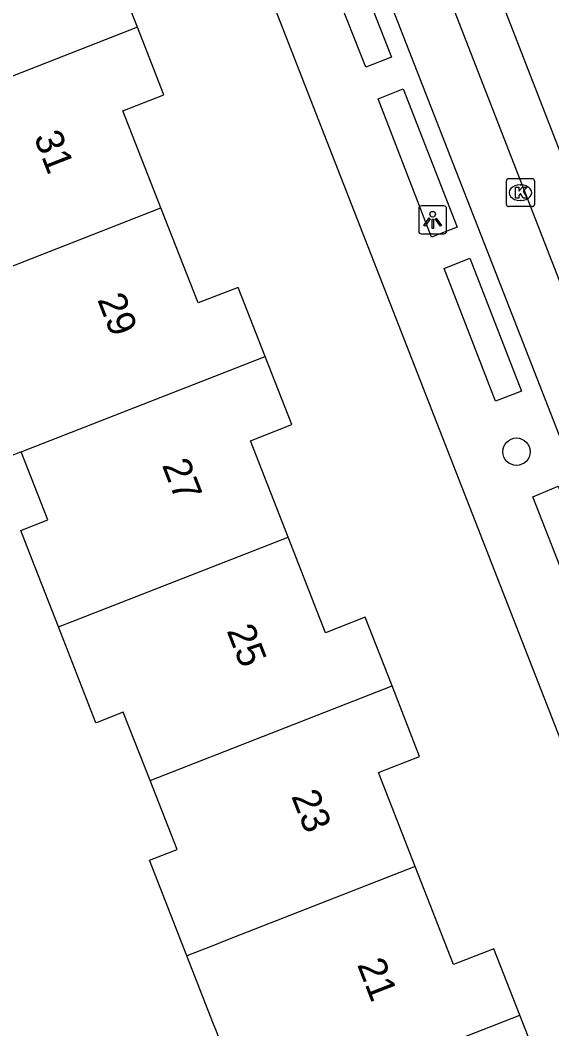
# Model space of a CAD drawing. Extents: x 159689 to 160786, y 387323 to 388339.
# Drawn here: x 160240.43 to 160259.4, y 387604.86 to 387640.86 of the extents above; entities that cross this region are included whole.
import ezdxf

# ---------------------------------------------------------------- set-up
doc = ezdxf.new("R2010")
doc.units = 0
for name, color, linetype in [('IMGEO_Boom', 7, 'Continuous'), ('IMGEO_Kolk', 7, 'Continuous'), ('IMGEO_Lichtpunt', 7, 'Continuous'), ('IMGEO_Pand', 7, 'Continuous'), ('IMGEO_Pand_nummerreeks', 7, 'Continuous'), ('IMGEO_Rijbaan_lokaal_gesloten', 7, 'Continuous'), ('IMGEO_Voetpad_open', 7, 'Continuous')]:
    doc.layers.add(name, color=color, linetype=linetype)

msp = doc.modelspace()

# ---------------------------------------------------------------- linework, layer by layer
at = {"layer": 'IMGEO_Boom'}
msp.add_circle((160258.14, 387625.458), 0.489, dxfattribs=at)
at = {"layer": 'IMGEO_Kolk'}
for p, q in [((160257.78, 387634.278), (160257.78, 387635.13)), ((160257.855, 387635.204), (160258.707, 387635.204)), ((160258.781, 387635.13), (160258.781, 387634.278)), ((160258.268, 387634.984), (160258.293, 387634.984)), ((160258.291, 387634.424), (160258.266, 387634.424)), ((160258.707, 387634.204), (160257.855, 387634.204))]:
    msp.add_line(p, q, dxfattribs=at)
for points in [[(160257.78, 387634.278), (160257.78, 387635.13)], [(160257.855, 387635.204), (160258.707, 387635.204)], [(160258.781, 387635.13), (160258.781, 387634.278)], [(160258.101, 387634.904), (160258.224, 387634.904), (160258.224, 387634.753), (160258.354, 387634.904), (160258.518, 387634.904), (160258.372, 387634.753), (160258.525, 387634.504), (160258.373, 387634.504), (160258.288, 387634.668), (160258.224, 387634.601), (160258.224, 387634.504), (160258.101, 387634.504), (160258.101, 387634.904)], [(160258.707, 387634.204), (160257.855, 387634.204)]]:
    msp.add_lwpolyline(points, dxfattribs=at)
for centre, start, end in [((160257.857, 387635.128), 91.552, 178.448), ((160257.857, 387635.128), 91.552, 178.448), ((160258.705, 387635.128), 1.552, 88.448), ((160258.705, 387635.128), 1.552, 88.448), ((160257.857, 387634.28), 181.552, 268.448), ((160257.857, 387634.28), 181.552, 268.448), ((160258.705, 387634.28), 271.552, 358.448), ((160258.705, 387634.28), 271.552, 358.448)]:
    msp.add_arc(centre, 0.0765, start, end, dxfattribs=at)
for centre, major_axis, ratio, start_param, end_param in [((160258.267, 387634.704), (-0.387, 0.002), 0.722429, 4.712389, 7.853982), ((160258.292, 387634.704), (-0.39, 0.002), 0.717154, 1.570796, 4.712389)]:
    msp.add_ellipse(centre, major_axis=major_axis, ratio=ratio, start_param=start_param, end_param=end_param, dxfattribs=at)
at = {"layer": 'IMGEO_Lichtpunt'}
for p, q in [((160254.651, 387634.135), (160254.651, 387633.328)), ((160254.651, 387634.135), (160254.651, 387633.328)), ((160255.553, 387634.23), (160254.745, 387634.23)), ((160255.553, 387634.23), (160254.745, 387634.23)), ((160255.647, 387633.328), (160255.647, 387634.135)), ((160255.647, 387633.328), (160255.647, 387634.135)), ((160254.745, 387633.234), (160255.553, 387633.234)), ((160254.745, 387633.234), (160255.553, 387633.234))]:
    msp.add_line(p, q, dxfattribs=at)
for points in [[(160255.025, 387633.799), (160255.064, 387633.771), (160254.876, 387633.509), (160254.838, 387633.536), (160255.025, 387633.799)], [(160255.127, 387633.751), (160255.174, 387633.751), (160255.174, 387633.429), (160255.127, 387633.429), (160255.127, 387633.751)], [(160255.237, 387633.771), (160255.275, 387633.798), (160255.462, 387633.536), (160255.423, 387633.508), (160255.237, 387633.771)]]:
    msp.add_lwpolyline(points, dxfattribs=at)
msp.add_circle((160255.15, 387633.933), 0.0994, dxfattribs=at)
for centre, start, end in [((160254.745, 387634.135), 90, 180), ((160254.745, 387634.135), 90, 180), ((160255.553, 387634.135), 0, 90), ((160255.553, 387634.135), 0, 90), ((160254.745, 387633.328), 180, 270), ((160254.745, 387633.328), 180, 270), ((160255.553, 387633.328), 270, 0), ((160255.553, 387633.328), 270, 360)]:
    msp.add_arc(centre, 0.0946, start, end, dxfattribs=at)
at = {"layer": 'IMGEO_Pand'}
for points in [[(160244.615, 387640.604), (160243.657, 387643.052), (160242.174, 387642.472), (160240.763, 387646.08)], [(160244.615, 387640.604), (160234.928, 387636.812)], [(160245.454, 387634.166), (160244.102, 387637.623), (160245.558, 387638.193), (160244.615, 387640.604)], [(160237.218, 387630.943), (160245.454, 387634.166)], [(160249.172, 387628.857), (160248.207, 387631.323), (160246.784, 387630.767), (160245.454, 387634.166)], [(160240.475, 387625.452), (160239.509, 387625.074), (160237.218, 387630.943)], [(160240.475, 387625.452), (160249.172, 387628.857)], [(160249.99, 387622.411), (160248.646, 387625.846), (160250.124, 387626.424), (160249.172, 387628.857)], [(160241.799, 387619.205), (160240.852, 387621.633), (160240.457, 387622.647), (160241.425, 387623.026), (160240.475, 387625.452)], [(160241.799, 387619.205), (160242.772, 387619.586), (160249.99, 387622.411)], [(160253.7, 387617.098), (160252.74, 387619.552), (160251.325, 387618.999), (160249.99, 387622.411)], [(160245.068, 387613.719), (160244.111, 387616.162), (160243.184, 387615.799), (160243.136, 387615.78), (160241.799, 387619.205)], [(160245.068, 387613.719), (160253.7, 387617.098)], [(160254.525, 387610.655), (160253.214, 387614.006), (160254.685, 387614.581), (160253.7, 387617.098)], [(160246.38, 387607.467), (160245.049, 387610.877), (160246.03, 387611.261), (160245.068, 387613.719)], [(160254.525, 387610.655), (160247.769, 387608.011), (160247.364, 387607.852), (160246.38, 387607.467)], [(160258.259, 387605.351), (160257.333, 387607.717), (160255.894, 387607.155), (160254.525, 387610.655)], [(160249.66, 387601.985), (160248.671, 387601.598), (160247.721, 387604.031), (160247.571, 387604.417), (160247.42, 387604.804), (160247.333, 387605.026), (160246.38, 387607.467)], [(160249.66, 387601.985), (160250.077, 387602.148), (160258.259, 387605.351)], [(160259.079, 387598.907), (160257.782, 387602.214), (160259.26, 387602.792), (160258.259, 387605.351)]]:
    msp.add_lwpolyline(points, dxfattribs=at)
at = {"layer": 'IMGEO_Rijbaan_lokaal_gesloten'}
for points in [[(160268.103, 387614.515), (160251.736, 387656.679)], [(160251.071, 387653.66), (160266.54, 387613.901)]]:
    msp.add_lwpolyline(points, dxfattribs=at)
at = {"layer": 'IMGEO_Voetpad_open'}
for points in [[(160264.528, 387613.61), (160249.45, 387652.235)], [(160246.773, 387648.334), (160269.778, 387589.373)], [(160251.006, 387643.643), (160251.933, 387643.999), (160253.676, 387639.535), (160252.764, 387639.187), (160251.006, 387643.643)], [(160254.101, 387638.413), (160256.028, 387633.475), (160255.112, 387633.118), (160253.201, 387638.052), (160254.101, 387638.413)], [(160256.475, 387632.36), (160258.323, 387627.613), (160257.387, 387627.267), (160255.555, 387631.998), (160256.475, 387632.36)], [(160259.631, 387624.226), (160261.735, 387618.822), (160260.823, 387618.468), (160258.72, 387623.852), (160259.631, 387624.226)]]:
    msp.add_lwpolyline(points, dxfattribs=at)

# ---------------------------------------------------------------- texts
at = {"layer": 'IMGEO_Pand_nummerreeks'}
for s, rotation, p in [('31', 291.334, (160240.91, 387636.69)), ('29', 291.3367, (160243.176, 387630.888)), ('27', 291.3367, (160245.483, 387624.98)), ('25', 291.3367, (160247.79, 387619.073)), ('23', 291.3367, (160250.097, 387613.166)), ('21', 291.3367, (160252.446, 387607.154))]:
    msp.add_text(s, height=1, rotation=rotation, dxfattribs=at).set_placement(p)

doc.saveas('drawing.dxf')
